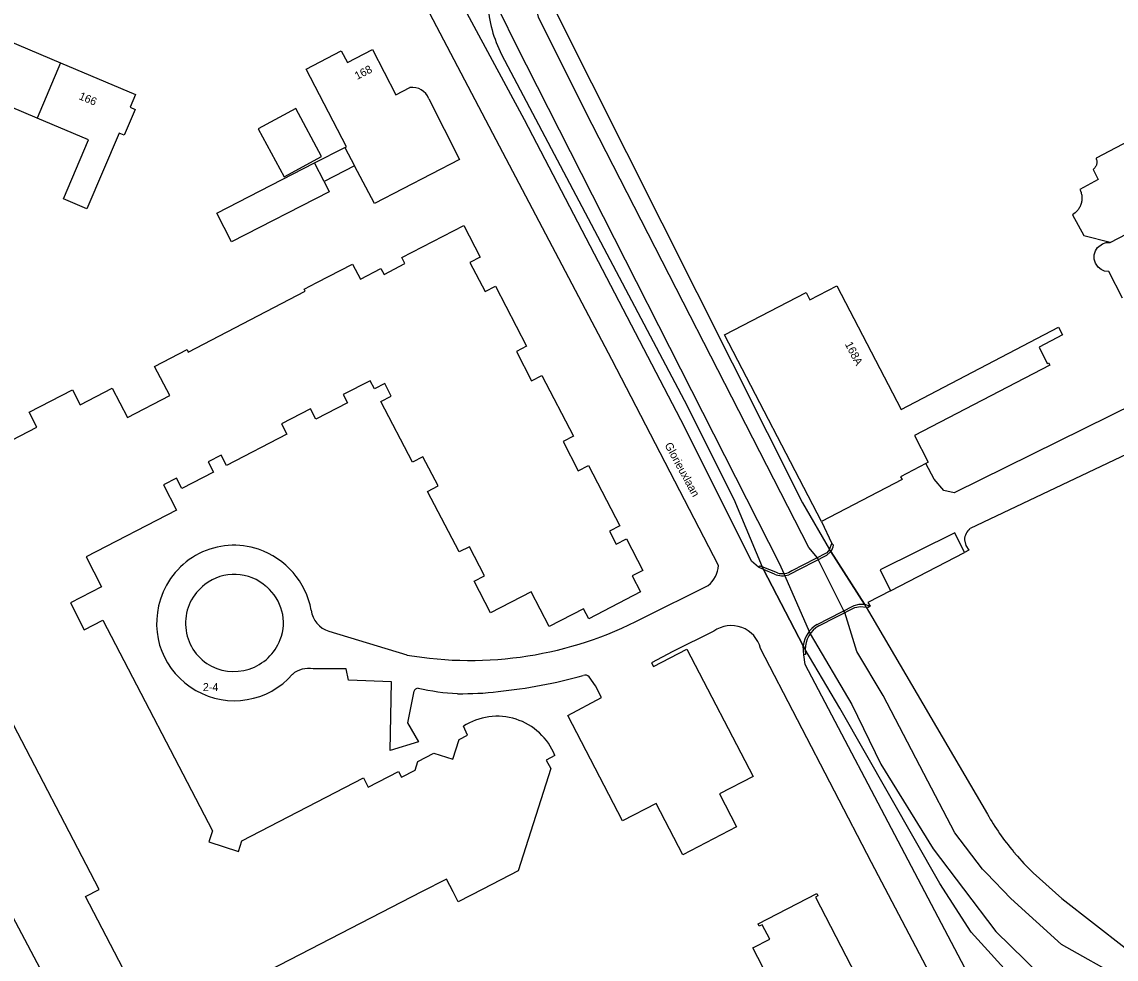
# Model space of a CAD drawing. Extents: x 162074 to 163034, y 381824 to 382557.
# Drawn here: x 162561.2 to 162697.9, y 382342.2 to 382459.4 of the extents above; entities that cross this region are included whole.
import ezdxf

# ---------------------------------------------------------------- set-up
doc = ezdxf.new("R2010")
doc.units = 0
for name, color, linetype in [('IMGEO_Dek', 7, 'Continuous'), ('IMGEO_Erf', 7, 'Continuous'), ('IMGEO_Groenvoorziening', 7, 'Continuous'), ('IMGEO_Meer_plas_ven_vijver', 7, 'Continuous'), ('IMGEO_Moeras', 7, 'Continuous'), ('IMGEO_Muur', 7, 'Continuous'), ('IMGEO_Openbare_ruimte_label', 7, 'Continuous'), ('IMGEO_Pand', 7, 'Continuous'), ('IMGEO_Pand_nummerreeks', 7, 'Continuous'), ('IMGEO_Pand_overbouw', 7, 'Continuous'), ('IMGEO_Parkeervlak_open', 7, 'Continuous'), ('IMGEO_Rijbaan_lokaal_open', 7, 'Continuous'), ('IMGEO_Voetpad_open', 7, 'Continuous')]:
    doc.layers.add(name, color=color, linetype=linetype)

msp = doc.modelspace()

# ---------------------------------------------------------------- linework, layer by layer
at = {"layer": 'IMGEO_Dek'}
for points in [[(162662.27, 382393.2), (162662.11, 382393.45), (162661.77, 382393.01), (162657.4, 382390.79)], [(162660.77, 382383.89), (162665.27, 382386.19), (162665.98, 382386.32), (162666.69, 382386.25), (162666.48, 382386.59), (162662.27, 382393.2)], [(162655.6, 382390.51), (162653.69, 382391.29), (162653.86, 382390.95), (162658.83, 382381.4), (162659.07, 382380.94)]]:
    msp.add_lwpolyline(points, dxfattribs=at)
for centre, radius, start, end in [((162656.2, 382392.55), 2.13, 253.544, 304.4534), ((162662.53, 382380.91), 3.47, 120.701, 179.6425)]:
    msp.add_arc(centre, radius, start, end, dxfattribs=at)
at = {"layer": 'IMGEO_Erf'}
for points in [[(162627.96, 382460.58), (162658.73, 382399.26), (162662.11, 382393.45)], [(162666.69, 382386.25), (162681.84, 382360.35)], [(162685.1, 382355.66), (162685.21, 382355.54), (162685.32, 382355.41)], [(162687.57, 382353.03), (162691.15, 382349.79), (162699.04, 382343.63)]]:
    msp.add_lwpolyline(points, dxfattribs=at)
for centre, radius, start, end in [((162710.26, 382376.67), 32.77, 209.8707, 219.86), ((162710.27, 382376.71), 32.81, 220.4931, 226.2168)]:
    msp.add_arc(centre, radius, start, end, dxfattribs=at)
at = {"layer": 'IMGEO_Groenvoorziening'}
msp.add_lwpolyline([(162621.12, 382455.33), (162643.96, 382412.09), (162650.15, 382399.75), (162653.69, 382391.29)], dxfattribs=at)
msp.add_arc((162636.22, 382462.88), 16.88, 184.1195, 206.5666, dxfattribs=at)
at = {"layer": 'IMGEO_Meer_plas_ven_vijver'}
for points in [[(162710.26, 382520.98), (162692.85, 382511.47), (162629.58, 382474.95), (162626.1, 382472.49), (162622.19, 382467.82), (162621, 382465.18), (162620.58, 382463.32), (162621.05, 382460.43), (162622.83, 382456.73), (162655.86, 382391.64), (162656.39, 382390.43), (162656.51, 382390.16), (162659.55, 382383.19), (162659.69, 382382.89), (162664.91, 382374.04), (162668.53, 382366.61), (162675.05, 382356), (162678.84, 382351), (162682.88, 382345.67), (162688.38, 382340.32), (162690.18, 382338.74), (162695.2, 382334.46), (162704.46, 382329.77)], [(162698.8, 382339.72), (162691.1, 382344.05), (162684.77, 382349.79), (162681.73, 382352.96), (162681.24, 382353.47), (162677.77, 382358.01), (162673.9, 382365.44), (162668.81, 382375.19), (162665.53, 382380.67), (162664.03, 382385.56), (162663.92, 382385.78), (162660.71, 382392.18), (162660.59, 382392.41), (162659.52, 382393.68), (162631.58, 382448.28), (162625.76, 382460), (162625.5, 382461.11), (162625.93, 382462.76), (162627.16, 382463.78), (162630.05, 382465.44), (162709.62, 382508.96)]]:
    msp.add_lwpolyline(points, dxfattribs=at)
at = {"layer": 'IMGEO_Moeras'}
msp.add_lwpolyline([(162685.59, 382339.22), (162679.83, 382345.59), (162677.1, 382349.81), (162675.9, 382351.67), (162663.41, 382373.61), (162659.07, 382380.94)], dxfattribs=at)
at = {"layer": 'IMGEO_Muur'}
for points in [[(162662.27, 382393.2), (162661.75, 382392.71), (162657.04, 382390.28)], [(162662.27, 382393.2), (162662.11, 382393.45), (162661.77, 382393.01), (162657.4, 382390.79)], [(162662.11, 382393.45), (162662.39, 382394.18)], [(162662.27, 382393.2), (162662.11, 382393.45)], [(162662.39, 382394.18), (162662.59, 382393.99)], [(162653.23, 382391.23), (162653.41, 382391.4), (162653.69, 382391.29)], [(162653.86, 382390.95), (162653.23, 382391.23)], [(162655.6, 382390.51), (162653.69, 382391.29), (162653.86, 382390.95)], [(162653.69, 382391.29), (162653.86, 382390.95)], [(162655.23, 382390.35), (162653.86, 382390.95)], [(162660.58, 382384.07), (162665.2, 382386.43), (162665.83, 382386.6), (162666.48, 382386.59)], [(162660.77, 382383.89), (162665.27, 382386.19), (162665.98, 382386.32), (162666.69, 382386.25), (162666.48, 382386.59)], [(162666.48, 382386.59), (162667.18, 382386.36)], [(162666.69, 382386.25), (162666.48, 382386.59)], [(162667.18, 382386.36), (162666.99, 382386.17), (162666.69, 382386.25)], [(162658.83, 382381.4), (162659.07, 382380.94)], [(162658.9, 382380.29), (162658.83, 382381.4)], [(162658.83, 382381.4), (162659.07, 382380.94)], [(162659.07, 382380.94), (162659.12, 382380.33), (162658.9, 382380.29)]]:
    msp.add_lwpolyline(points, dxfattribs=at)
for centre, radius, start, end in [((162660.77, 382394.27), 1.85, 324.2734, 351.2342), ((162656.22, 382392.7), 2.55, 247.0616, 288.6353), ((162656.2, 382392.55), 2.13, 253.544, 304.4534), ((162662.27, 382381.06), 3.45, 119.1908, 174.353), ((162662.53, 382380.91), 3.47, 120.701, 179.6425)]:
    msp.add_arc(centre, radius, start, end, dxfattribs=at)
at = {"layer": 'IMGEO_Pand'}
for points in [[(162563.08, 382447.37), (162556.67, 382450.09), (162553.55, 382442.72), (162550.6, 382443.97), (162554.7, 382453.64), (162556.65, 382458.24), (162566.01, 382454.27)], [(162601.55, 382443.69), (162601.74, 382443.79), (162596.7, 382453.5), (162601.1, 382455.78), (162601.86, 382454.32), (162604.99, 382455.94), (162607.93, 382450.29), (162609.68, 382451.2)], [(162566.01, 382454.27), (162575.37, 382450.31), (162574.7, 382448.74), (162575.33, 382448.47), (162573.96, 382445.25), (162573.33, 382445.51), (162569.31, 382436.04), (162566.37, 382437.29), (162569.5, 382444.65), (162563.08, 382447.37)], [(162566.01, 382454.27), (162563.08, 382447.37)], [(162612.03, 382449.8), (162615.89, 382442.22), (162605.24, 382436.7), (162602.76, 382441.39)], [(162590.72, 382446.04), (162593.94, 382440.05), (162598.63, 382442.57), (162595.42, 382448.56), (162590.72, 382446.04)], [(162597.76, 382441.78), (162601.55, 382443.69)], [(162601.55, 382443.69), (162602.76, 382441.39)], [(162598.95, 382439.45), (162599.6, 382438.16), (162587.38, 382431.9), (162585.53, 382435.49), (162597.76, 382441.78)], [(162598.95, 382439.45), (162597.76, 382441.78)], [(162602.76, 382441.39), (162598.95, 382439.45)], [(162545.56, 382399.66), (162563.06, 382408.74), (162562.09, 382410.61), (162567.49, 382413.4), (162568.46, 382411.53), (162572.48, 382413.62), (162574.39, 382409.94), (162579.67, 382412.69), (162577.77, 382416.34), (162581.82, 382418.45), (162581.98, 382418.13), (162596.6, 382425.72), (162596.46, 382426), (162598.06, 382426.82), (162602.49, 382429.13), (162603.48, 382427.24), (162606.06, 382428.58), (162606.45, 382427.84), (162609.05, 382429.19), (162608.66, 382429.93), (162616.42, 382433.96), (162618.47, 382430.01), (162617.18, 382429.34), (162619.07, 382425.7), (162620.36, 382426.37), (162624.26, 382418.85), (162622.98, 382418.18), (162624.87, 382414.53), (162626.16, 382415.19), (162630.1, 382407.59), (162628.82, 382406.93), (162630.71, 382403.28), (162631.99, 382403.95), (162635.91, 382396.4), (162634.62, 382395.73), (162635.46, 382394.12), (162636.75, 382394.79), (162638.8, 382390.83), (162637.46, 382390.13), (162638.49, 382388.14), (162632.02, 382384.78), (162631.36, 382386.03), (162627.07, 382383.81), (162624.82, 382388.15), (162619.76, 382385.53), (162617.72, 382389.48), (162619, 382390.14), (162617.11, 382393.79), (162615.82, 382393.13), (162611.89, 382400.71), (162613.19, 382401.38), (162611.29, 382405.04), (162609.99, 382404.36), (162606.06, 382411.95), (162607.35, 382412.62), (162606.54, 382414.2), (162605.23, 382413.52), (162604.71, 382414.54), (162601.34, 382412.8), (162601.87, 382411.78), (162597.93, 382409.75), (162597.26, 382411.04), (162593.62, 382409.16), (162594.29, 382407.86), (162586.75, 382403.96), (162586.09, 382405.25), (162584.46, 382404.4), (162585.12, 382403.12), (162581.17, 382401.08), (162580.51, 382402.36), (162578.86, 382401.51), (162580.49, 382398.37), (162569.21, 382392.51), (162571.14, 382388.79), (162567.24, 382386.76), (162568.98, 382383.4), (162571.31, 382384.61), (162584.99, 382358.27), (162584.54, 382356.87), (162588.26, 382355.69), (162588.67, 382357.01), (162603.86, 382364.89), (162604.47, 382363.71), (162608.24, 382365.67), (162608.62, 382364.98), (162610.31, 382365.85), (162610.68, 382366.93), (162612.67, 382367.96), (162615.05, 382367.21), (162615.81, 382369.68), (162616.88, 382370.24), (162616.35, 382371.34)], [(162698.73, 382424.85), (162697, 382428.18), (162696.48, 382428.25), (162696.05, 382428.44), (162695.67, 382428.75), (162695.34, 382429.23), (162695.19, 382429.76), (162695.19, 382430.28), (162695.35, 382430.79), (162695.61, 382431.2), (162696.22, 382431.67), (162696.67, 382431.81), (162697.2, 382431.83), (162702.4, 382434.54)], [(162661.12, 382396.95), (162648.99, 382420.26), (162659.18, 382425.56), (162659.66, 382424.64), (162663.03, 382426.4), (162671.06, 382410.96), (162690.73, 382421.22), (162691.23, 382420.26), (162688.31, 382418.74), (162689.33, 382416.71), (162689.49, 382416.79), (162689.65, 382416.49), (162672.72, 382407.68), (162674.46, 382404.34), (162674.14, 382404.18)], [(162674.14, 382404.18), (162670.99, 382402.54), (162671.18, 382402.18), (162661.12, 382396.95)], [(162575.86, 382337.08), (162569.14, 382350.04), (162570.82, 382350.91), (162559.05, 382373.59)], [(162627.79, 382367.69), (162626.69, 382367.11), (162627.27, 382366.04), (162623.22, 382353.28), (162618.77, 382350.97), (162615.71, 382349.38), (162615.06, 382350.62), (162614.23, 382352.22), (162611.12, 382350.62), (162589.59, 382339.53)], [(162656.94, 382335.08), (162652.54, 382343.63), (162654.64, 382344.7), (162653.69, 382346.53), (162653.34, 382346.36), (162653.2, 382346.65), (162660.51, 382350.41), (162660.66, 382350.13), (162660.38, 382349.99), (162668.56, 382334.08)]]:
    msp.add_lwpolyline(points, dxfattribs=at)
for centre, radius, start, end in [((162609.98, 382449.04), 2.18, 20.4604, 97.972), ((162620.58, 382364.83), 7.76, 21.6217, 123.0289)]:
    msp.add_arc(centre, radius, start, end, dxfattribs=at)
at = {"layer": 'IMGEO_Pand_overbouw'}
msp.add_lwpolyline([(162706.07, 382447.97), (162695.42, 382442.35), (162695.45, 382442.27), (162695.48, 382442.18), (162695.5, 382442.09), (162695.51, 382442), (162695.52, 382441.9), (162695.52, 382441.8), (162695.5, 382441.7), (162695.48, 382441.6), (162695.46, 382441.51), (162695.42, 382441.41), (162695.37, 382441.33), (162695.32, 382441.24), (162695.27, 382441.17), (162695.21, 382441.1), (162695.14, 382441.03), (162695.07, 382440.97), (162695.7, 382439.7), (162693.39, 382438.47), (162693.48, 382438.28), (162693.55, 382438.07), (162693.58, 382437.96), (162693.61, 382437.85), (162693.63, 382437.74), (162693.64, 382437.63), (162693.65, 382437.51), (162693.66, 382437.4), (162693.65, 382437.28), (162693.65, 382437.16), (162693.64, 382437.04), (162693.62, 382436.92), (162693.59, 382436.81), (162693.56, 382436.69), (162693.53, 382436.58), (162693.48, 382436.46), (162693.44, 382436.35), (162693.39, 382436.25), (162693.33, 382436.14), (162693.27, 382436.04), (162693.2, 382435.95), (162693.13, 382435.85), (162693.06, 382435.77), (162692.98, 382435.68), (162692.9, 382435.6), (162692.82, 382435.53), (162692.65, 382435.39), (162692.47, 382435.28), (162693.89, 382432.69), (162697.17, 382431.88), (162697.2, 382431.83), (162702.4, 382434.54)], dxfattribs=at)
at = {"layer": 'IMGEO_Parkeervlak_open'}
msp.add_lwpolyline([(162669.75, 382388.28), (162679, 382393.07)], dxfattribs=at)
at = {"layer": 'IMGEO_Rijbaan_lokaal_open'}
for points in [[(162653.23, 382391.23), (162652.36, 382392), (162644.03, 382408.69), (162623.99, 382447.17), (162615.4, 382463.13), (162613.75, 382466.06)], [(162648.23, 382391.43), (162634.89, 382417.2), (162620.47, 382444.67), (162611.28, 382462.18)], [(162703.25, 382416.79), (162704.04, 382415.31), (162703.58, 382413.31), (162677.71, 382400.53), (162676.39, 382400.82), (162675.17, 382402.24), (162674.14, 382404.18)], [(162709.51, 382407.18), (162707.86, 382406.34), (162707.11, 382407.68), (162705.84, 382408.47), (162679.67, 382396.05)], [(162661.12, 382396.95), (162662.39, 382394.18)], [(162679, 382393.07), (162677.78, 382395.53), (162668.45, 382390.9), (162669.75, 382388.28)], [(162678.99, 382394.65), (162679.14, 382393.95), (162679.53, 382393.34), (162679, 382393.07)], [(162666.48, 382386.59), (162662.27, 382393.2)], [(162662.27, 382393.2), (162666.48, 382386.59)], [(162653.86, 382390.95), (162658.83, 382381.4)], [(162658.83, 382381.4), (162653.86, 382390.95)], [(162638.74, 382384.86), (162646.95, 382388.93)], [(162669.75, 382388.28), (162666.91, 382386.81), (162667.18, 382386.36)], [(162599.55, 382383.23), (162609.29, 382380.25)], [(162647.64, 382383.23), (162642.55, 382380.67), (162639.87, 382379.28), (162640.12, 382378.8), (162644.28, 382380.96), (162652.55, 382365.07), (162648.35, 382362.89), (162650.5, 382358.76), (162643.77, 382355.27), (162640.43, 382361.7), (162636.24, 382359.53), (162629.4, 382372.7), (162633.63, 382374.94), (162632.87, 382376.38), (162632.06, 382377.51)], [(162683.74, 382323.09), (162682.16, 382326.1), (162681.89, 382326.63), (162667.34, 382354.29), (162653.49, 382381.08)], [(162691.89, 382320.62), (162688.63, 382322.78), (162685.65, 382328.54), (162659.05, 382379.08), (162658.9, 382380.29)], [(162610.17, 382375.71), (162609.36, 382371.75), (162610.75, 382369.41), (162607.2, 382368.31), (162607.36, 382376.91), (162602.01, 382377.11), (162601.72, 382378.5), (162597.59, 382378.52)]]:
    msp.add_lwpolyline(points, dxfattribs=at)
for centre, radius, start, end in [((162680.9, 382394.58), 1.92, 130.0081, 177.9158), ((162587.7, 382384.32), 9.65, 71.5619, 162.4034), ((162587.45, 382383.95), 10.08, 10.9461, 70.8873), ((162587.73, 382384.33), 6, 47.6619, 128.0131), ((162644.73, 382391.64), 3.5, 309.3631, 356.5194), ((162587.69, 382384.21), 6.06, 127.0261, 235.9029), ((162588.04, 382384.28), 5.83, 338.8097, 50.1498), ((162587.55, 382384.18), 9.54, 161.3358, 241.0949), ((162600.41, 382386.19), 3.08, 186.1264, 253.6945), ((162617.2, 382426.08), 46.51, 260.2078, 297.5867), ((162649.84, 382380.17), 3.76, 13.9165, 125.641), ((162587.67, 382384.4), 6.21, 237.0021, 338.9856), ((162587.75, 382384.15), 9.61, 239.9538, 318.9447), ((162597.02, 382375.41), 3.16, 79.7797, 129.9923), ((162613.84, 382441.58), 66.25, 275.94, 285.3214), ((162631.61, 382377.16), 0.578, 37.7486, 116.3443), ((162610.71, 382375.52), 0.573, 90.4987, 161.0596), ((162617.1, 382404.55), 29.16, 257.3311, 267.1127), ((162616.24, 382413.5), 38.09, 269.0873, 276.7222)]:
    msp.add_arc(centre, radius, start, end, dxfattribs=at)
at = {"layer": 'IMGEO_Voetpad_open'}
msp.add_lwpolyline([(162529.01, 382406.1), (162569.93, 382328.82)], dxfattribs=at)

# ---------------------------------------------------------------- texts
at = {"layer": 'IMGEO_Openbare_ruimte_label'}
msp.add_text('Glorieuxlaan', height=1, rotation=298.615, dxfattribs=at).set_placement((162641.47, 382406.5))
at = {"layer": 'IMGEO_Pand_nummerreeks'}
for s, rotation, p in [('168', 27.227, (162603.08, 382452.14)), ('166', 337.0231, (162568.22, 382449.77)), ('168A', 297.2955, (162664.01, 382419.12)), ('2-4', 0, (162583.8, 382375.74))]:
    msp.add_text(s, height=1, rotation=rotation, dxfattribs=at).set_placement(p)

doc.saveas('drawing.dxf')
